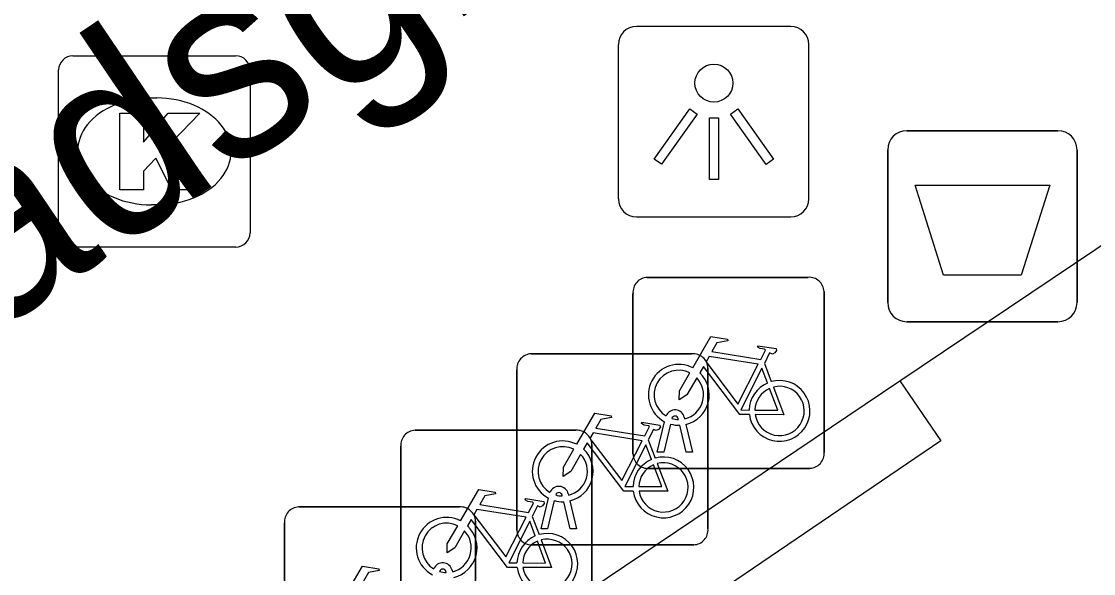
# Model space of a CAD drawing. Extents: x 161087 to 161922, y 382574 to 383873.
# Drawn here: x 161580.01 to 161585.61, y 382953.6 to 382956.49 of the extents above; entities that cross this region are included whole.
import ezdxf

# ---------------------------------------------------------------- set-up
doc = ezdxf.new("R2010")
doc.units = 0
for name, color, linetype in [('IMGEO_Afvalbak', 7, 'Continuous'), ('IMGEO_Fietsenrek', 7, 'Continuous'), ('IMGEO_Kolk', 7, 'Continuous'), ('IMGEO_Lichtpunt', 7, 'Continuous'), ('IMGEO_Muur', 7, 'Continuous'), ('IMGEO_Openbare_ruimte_label', 7, 'Continuous'), ('IMGEO_Voetpad_open', 7, 'Continuous')]:
    doc.layers.add(name, color=color, linetype=linetype)

msp = doc.modelspace()

# ---------------------------------------------------------------- linework, layer by layer
at = {"layer": 'IMGEO_Afvalbak'}
for p, q in [((161584.6361, 382955.9195), (161585.4259, 382955.9195)), ((161585.4259, 382955.9195), (161584.6361, 382955.9195)), ((161584.5361, 382955.0205), (161584.5361, 382955.8195)), ((161584.5361, 382955.8195), (161584.5361, 382955.0205)), ((161585.5259, 382955.8195), (161585.5259, 382955.0205)), ((161585.5259, 382955.0205), (161585.5259, 382955.8195)), ((161585.4259, 382954.9205), (161584.6361, 382954.9205)), ((161584.6361, 382954.9205), (161585.4259, 382954.9205))]:
    msp.add_line(p, q, dxfattribs=at)
msp.add_lwpolyline([(161584.6788, 382955.6344), (161585.3832, 382955.6344), (161585.2344, 382955.1635), (161584.8276, 382955.1635), (161584.6788, 382955.6344)], dxfattribs=at)
for centre, start, end in [((161584.6361, 382955.8195), 90, 180), ((161584.6361, 382955.8195), 90, 180), ((161585.4259, 382955.8195), 0, 90), ((161585.4259, 382955.8195), 360, 90), ((161584.6361, 382955.0205), 180, 270), ((161584.6361, 382955.0205), 180, 270), ((161585.4259, 382955.0205), 270, 0), ((161585.4259, 382955.0205), 270, 0)]:
    msp.add_arc(centre, 0.1, start, end, dxfattribs=at)
at = {"layer": 'IMGEO_Fietsenrek'}
for p, q in [((161583.2789, 382955.1525), (161584.1198, 382955.1525)), ((161584.1198, 382955.1525), (161583.2789, 382955.1525)), ((161583.2045, 382954.2279), (161583.2045, 382955.0688)), ((161583.2045, 382955.0688), (161583.2045, 382954.2279)), ((161584.2035, 382955.0781), (161584.2035, 382954.2372)), ((161584.2035, 382954.2372), (161584.2035, 382955.0781)), ((161582.6719, 382954.7525), (161583.5128, 382954.7525)), ((161583.5128, 382954.7525), (161582.6719, 382954.7525)), ((161583.5965, 382954.6781), (161583.5965, 382953.8372)), ((161583.5965, 382953.8372), (161583.5965, 382954.6781)), ((161583.8912, 382954.7022), (161583.9275, 382954.607)), ((161582.5975, 382953.8279), (161582.5975, 382954.6688)), ((161582.5975, 382954.6688), (161582.5975, 382953.8279)), ((161583.3315, 382954.2373), (161583.3698, 382954.3973)), ((161583.4419, 382954.4089), (161583.4409, 382954.4132)), ((161583.4726, 382954.4204), (161583.4744, 382954.4125)), ((161582.0649, 382954.3525), (161582.9058, 382954.3525)), ((161582.9058, 382954.3525), (161582.0649, 382954.3525)), ((161583.4002, 382954.3851), (161583.3649, 382954.2373)), ((161583.483, 382954.2373), (161583.4491, 382954.379)), ((161583.4814, 382954.3833), (161583.5164, 382954.2373)), ((161583.2842, 382954.3022), (161583.3205, 382954.207)), ((161581.9905, 382953.4279), (161581.9905, 382954.2688)), ((161581.9905, 382954.2688), (161581.9905, 382953.4279)), ((161582.9895, 382954.2781), (161582.9895, 382953.4372)), ((161582.9895, 382953.4372), (161582.9895, 382954.2781)), ((161583.3649, 382954.2373), (161583.3315, 382954.2373)), ((161583.5164, 382954.2373), (161583.483, 382954.2373)), ((161584.1291, 382954.1535), (161583.2882, 382954.1535)), ((161583.2882, 382954.1535), (161584.1291, 382954.1535)), ((161582.8349, 382954.0089), (161582.8339, 382954.0132)), ((161582.8656, 382954.0204), (161582.8674, 382954.0125)), ((161581.4569, 382953.9515), (161582.2978, 382953.9515)), ((161582.2978, 382953.9515), (161581.4569, 382953.9515)), ((161582.7245, 382953.8373), (161582.7628, 382953.9973)), ((161582.7932, 382953.9851), (161582.7579, 382953.8373)), ((161582.876, 382953.8373), (161582.8421, 382953.979)), ((161582.8744, 382953.9833), (161582.9094, 382953.8373)), ((161582.6772, 382953.9022), (161582.7135, 382953.807)), ((161581.3825, 382953.0269), (161581.3825, 382953.8678)), ((161581.3825, 382953.8678), (161581.3825, 382953.0269)), ((161582.3815, 382953.8771), (161582.3815, 382953.0362)), ((161582.3815, 382953.0362), (161582.3815, 382953.8771)), ((161582.7579, 382953.8373), (161582.7245, 382953.8373)), ((161582.9094, 382953.8373), (161582.876, 382953.8373)), ((161583.5221, 382953.7535), (161582.6812, 382953.7535)), ((161582.6812, 382953.7535), (161583.5221, 382953.7535)), ((161582.2279, 382953.6089), (161582.2269, 382953.6132)), ((161582.2586, 382953.6204), (161582.2604, 382953.6125))]:
    msp.add_line(p, q, dxfattribs=at)
for points in [[(161583.5171, 382954.6792), (161583.6118, 382954.8427), (161583.698, 382954.8289), (161583.6997, 382954.8202), (161583.6436, 382954.8093), (161583.6174, 382954.764), (161583.8726, 382954.7232)], [(161583.8726, 382954.7232), (161583.8976, 382954.772), (161583.8925, 382954.776), (161583.8693, 382954.7797), (161583.8566, 382954.7872), (161583.8556, 382954.7903), (161583.8578, 382954.7949), (161583.9526, 382954.7798), (161583.9549, 382954.7695), (161583.9455, 382954.7571), (161583.9331, 382954.7507), (161583.9186, 382954.7569), (161583.8912, 382954.7022)], [(161583.8597, 382954.698), (161583.6029, 382954.739), (161583.5862, 382954.7102), (161583.7532, 382954.4899), (161583.8597, 382954.698)], [(161583.8128, 382954.4345), (161583.7631, 382954.4346), (161583.5724, 382954.6863), (161583.5534, 382954.6535)], [(161583.9077, 382954.6), (161583.8784, 382954.6768), (161583.769, 382954.4587), (161583.8117, 382954.4586)], [(161583.5378, 382954.6267), (161583.4862, 382954.5375), (161583.4463, 382954.5115), (161583.4475, 382954.559), (161583.502, 382954.6532)], [(161583.8417, 382954.4585), (161583.9616, 382954.4583), (161583.9184, 382954.5719)], [(161583.9382, 382954.5788), (161583.9932, 382954.4342), (161583.8431, 382954.4345)], [(161582.9101, 382954.2792), (161583.0048, 382954.4427), (161583.091, 382954.4289), (161583.0927, 382954.4202), (161583.0366, 382954.4093), (161583.0104, 382954.364), (161583.2656, 382954.3232)], [(161583.2656, 382954.3232), (161583.2906, 382954.372), (161583.2855, 382954.376), (161583.2623, 382954.3797), (161583.2496, 382954.3872), (161583.2486, 382954.3903), (161583.2508, 382954.3949), (161583.3456, 382954.3798), (161583.3479, 382954.3695), (161583.3385, 382954.3571), (161583.3261, 382954.3507), (161583.3116, 382954.3569), (161583.2842, 382954.3022)], [(161583.2527, 382954.298), (161582.9959, 382954.339), (161582.9792, 382954.3102), (161583.1462, 382954.0899), (161583.2527, 382954.298)], [(161583.2058, 382954.0345), (161583.1561, 382954.0346), (161582.9654, 382954.2863), (161582.9464, 382954.2535)], [(161582.9308, 382954.2267), (161582.8792, 382954.1375), (161582.8393, 382954.1115), (161582.8405, 382954.159), (161582.895, 382954.2532)], [(161583.3007, 382954.2), (161583.2714, 382954.2768), (161583.162, 382954.0587), (161583.2047, 382954.0586)], [(161583.2347, 382954.0585), (161583.3546, 382954.0583), (161583.3114, 382954.1719)], [(161583.3312, 382954.1788), (161583.3862, 382954.0342), (161583.2361, 382954.0345)], [(161582.3031, 382953.8792), (161582.3978, 382954.0427), (161582.484, 382954.0289), (161582.4857, 382954.0202), (161582.4296, 382954.0093), (161582.4034, 382953.964), (161582.6586, 382953.9232)], [(161582.6586, 382953.9232), (161582.6836, 382953.972), (161582.6785, 382953.976), (161582.6553, 382953.9797), (161582.6426, 382953.9872), (161582.6416, 382953.9903), (161582.6438, 382953.9949), (161582.7386, 382953.9798), (161582.7409, 382953.9695), (161582.7315, 382953.9571), (161582.7191, 382953.9507), (161582.7046, 382953.9569), (161582.6772, 382953.9022)], [(161582.6457, 382953.898), (161582.3889, 382953.939), (161582.3722, 382953.9102), (161582.5392, 382953.6899), (161582.6457, 382953.898)], [(161582.3238, 382953.8267), (161582.2722, 382953.7375), (161582.2323, 382953.7115), (161582.2335, 382953.759), (161582.288, 382953.8532)], [(161582.5988, 382953.6345), (161582.5491, 382953.6346), (161582.3584, 382953.8863), (161582.3394, 382953.8535)], [(161582.6937, 382953.8), (161582.6644, 382953.8768), (161582.555, 382953.6587), (161582.5977, 382953.6586)], [(161582.7242, 382953.7788), (161582.7792, 382953.6342), (161582.6291, 382953.6345)], [(161582.6277, 382953.6585), (161582.7476, 382953.6583), (161582.7044, 382953.7719)], [(161581.6951, 382953.4782), (161581.7898, 382953.6417), (161581.876, 382953.6279), (161581.8777, 382953.6192), (161581.8216, 382953.6083), (161581.7954, 382953.563), (161582.0506, 382953.5222)]]:
    msp.add_lwpolyline(points, dxfattribs=at)
for centre, radius, start, end in [((161583.2822, 382955.0746), 0.0779, 92.4484, 184.2845), ((161583.2822, 382955.0746), 0.0779, 92.4484, 184.2845), ((161584.1256, 382955.0748), 0.0779, 2.4484, 94.2845), ((161584.1256, 382955.0748), 0.0779, 2.4484, 94.2845), ((161582.6752, 382954.6746), 0.0779, 92.4484, 184.2845), ((161582.6752, 382954.6746), 0.0779, 92.4484, 184.2845), ((161583.5186, 382954.6748), 0.0779, 2.4484, 94.2845), ((161583.5186, 382954.6748), 0.0779, 2.4484, 94.2845), ((161583.4441, 382954.5379), 0.159, 62.6766, 242.1369), ((161583.4441, 382954.5379), 0.129, 63.3192, 238.903), ((161583.4441, 382954.5379), 0.129, 283.6043, 43.4302), ((161583.4441, 382954.5379), 0.159, 283.5766, 46.6042), ((161583.9707, 382954.4539), 0.159, 113.3408, 178.3217), ((161583.9707, 382954.4539), 0.159, 187.0065, 105.7708), ((161583.9707, 382954.4539), 0.129, 113.923, 177.9556), ((161583.9707, 382954.4539), 0.129, 188.6715, 104.5883), ((161583.4239, 382954.4093), 0.0499, 12.8025, 158.6934), ((161583.4239, 382954.4093), 0.0174, 12.8025, 163.4502), ((161583.4441, 382954.5379), 0.129, 253.415, 269.0204), ((161582.0682, 382954.2746), 0.0779, 92.4484, 184.2845), ((161582.0682, 382954.2746), 0.0779, 92.4484, 184.2845), ((161582.9116, 382954.2748), 0.0779, 2.4484, 94.2845), ((161582.9116, 382954.2748), 0.0779, 2.4484, 94.2845), ((161583.4441, 382954.5379), 0.159, 253.9967, 271.7867), ((161582.8371, 382954.1379), 0.159, 62.6766, 242.1369), ((161582.8371, 382954.1379), 0.129, 63.3192, 238.903), ((161582.8371, 382954.1379), 0.129, 283.6043, 43.4302), ((161582.8371, 382954.1379), 0.159, 283.5766, 46.6042), ((161583.2824, 382954.2312), 0.0779, 182.4484, 274.2845), ((161583.2824, 382954.2312), 0.0779, 182.4484, 274.2845), ((161584.1258, 382954.2314), 0.0779, 272.4484, 4.2845), ((161584.1258, 382954.2314), 0.0779, 272.4484, 4.2845), ((161583.3637, 382954.0539), 0.159, 113.3408, 178.3217), ((161583.3637, 382954.0539), 0.159, 187.0065, 105.7708), ((161583.3637, 382954.0539), 0.129, 113.923, 177.9556), ((161583.3637, 382954.0539), 0.129, 188.6715, 104.5883), ((161582.8169, 382954.0093), 0.0499, 12.8025, 158.6934), ((161582.8169, 382954.0093), 0.0174, 12.8025, 163.4502), ((161582.8371, 382954.1379), 0.129, 253.415, 269.0204), ((161581.4602, 382953.8736), 0.0779, 92.4484, 184.2845), ((161581.4602, 382953.8736), 0.0779, 92.4484, 184.2845), ((161582.3036, 382953.8738), 0.0779, 2.4484, 94.2845), ((161582.3036, 382953.8738), 0.0779, 2.4484, 94.2845), ((161582.8371, 382954.1379), 0.159, 253.9967, 271.7867), ((161582.2301, 382953.7379), 0.159, 62.6766, 242.1369), ((161582.2301, 382953.7379), 0.129, 63.3192, 238.903), ((161582.2301, 382953.7379), 0.159, 283.5766, 46.6042), ((161583.5188, 382953.8314), 0.0779, 272.4484, 4.2845), ((161583.5188, 382953.8314), 0.0779, 272.4484, 4.2845), ((161582.2301, 382953.7379), 0.129, 283.6043, 43.4302), ((161582.6754, 382953.8312), 0.0779, 182.4484, 274.2845), ((161582.6754, 382953.8312), 0.0779, 182.4484, 274.2845), ((161582.7567, 382953.6539), 0.159, 113.3408, 178.3217), ((161582.7567, 382953.6539), 0.159, 187.0065, 105.7708), ((161582.7567, 382953.6539), 0.129, 188.6715, 104.5883), ((161582.7567, 382953.6539), 0.129, 113.923, 177.9556), ((161582.2099, 382953.6093), 0.0499, 12.8025, 158.6934), ((161582.2099, 382953.6093), 0.0174, 12.8025, 163.4502), ((161582.2301, 382953.7379), 0.129, 253.415, 269.0204)]:
    msp.add_arc(centre, radius, start, end, dxfattribs=at)
at = {"layer": 'IMGEO_Kolk'}
for p, q in [((161580.2759, 382956.3115), (161581.1281, 382956.3115)), ((161580.2015, 382955.3849), (161580.2015, 382956.2371)), ((161581.2025, 382956.2371), (161581.2025, 382955.3849)), ((161580.6895, 382956.0907), (161580.7145, 382956.0907)), ((161580.7115, 382955.5313), (161580.6866, 382955.5313)), ((161581.1281, 382955.3105), (161580.2759, 382955.3105))]:
    msp.add_line(p, q, dxfattribs=at)
for points in [[(161580.2759, 382956.3115), (161581.1281, 382956.3115)], [(161580.2015, 382955.3849), (161580.2015, 382956.2371)], [(161581.2025, 382956.2371), (161581.2025, 382955.3849)], [(161580.5217, 382956.011), (161580.6452, 382956.011), (161580.6452, 382955.8598), (161580.7748, 382956.011), (161580.9394, 382956.011), (161580.7933, 382955.8601), (161580.9459, 382955.611), (161580.7936, 382955.611), (161580.7093, 382955.7752), (161580.6452, 382955.7082), (161580.6452, 382955.611), (161580.5217, 382955.611), (161580.5217, 382956.011)], [(161581.1281, 382955.3105), (161580.2759, 382955.3105)]]:
    msp.add_lwpolyline(points, dxfattribs=at)
for centre, start, end in [((161580.278, 382956.235), 91.552, 178.448), ((161580.278, 382956.235), 91.552, 178.448), ((161581.126, 382956.235), 1.552, 88.448), ((161581.126, 382956.235), 1.552, 88.448), ((161580.278, 382955.387), 181.552, 268.448), ((161580.278, 382955.387), 181.552, 268.448), ((161581.126, 382955.387), 271.552, 358.448), ((161581.126, 382955.387), 271.552, 358.448)]:
    msp.add_arc(centre, 0.0765, start, end, dxfattribs=at)
for centre, major_axis, ratio, start_param, end_param in [((161580.688, 382955.811), (-0.3872, 0.002), 0.722429, 4.712389, 7.853982), ((161580.713, 382955.811), (-0.3901, 0.002), 0.717154, 1.570796, 4.712389)]:
    msp.add_ellipse(centre, major_axis=major_axis, ratio=ratio, start_param=start_param, end_param=end_param, dxfattribs=at)
at = {"layer": 'IMGEO_Lichtpunt'}
for p, q in [((161584.0296, 382956.4651), (161583.2225, 382956.4651)), ((161584.0296, 382956.4651), (161583.2225, 382956.4651)), ((161583.1278, 382956.3705), (161583.1278, 382955.5633)), ((161583.1278, 382956.3705), (161583.1278, 382955.5633)), ((161584.1243, 382955.5633), (161584.1243, 382956.3705)), ((161584.1243, 382955.5633), (161584.1243, 382956.3705)), ((161583.2225, 382955.4687), (161584.0296, 382955.4687)), ((161583.2225, 382955.4687), (161584.0296, 382955.4687))]:
    msp.add_line(p, q, dxfattribs=at)
for points in [[(161583.5022, 382956.0338), (161583.5407, 382956.0063), (161583.3534, 382955.7439), (161583.3149, 382955.7714), (161583.5022, 382956.0338)], [(161583.7136, 382956.0061), (161583.7522, 382956.0335), (161583.9389, 382955.7706), (161583.9003, 382955.7432), (161583.7136, 382956.0061)], [(161583.6037, 382955.9861), (161583.651, 382955.9861), (161583.651, 382955.6637), (161583.6037, 382955.6637), (161583.6037, 382955.9861)]]:
    msp.add_lwpolyline(points, dxfattribs=at)
msp.add_circle((161583.6274, 382956.1684), 0.0994, dxfattribs=at)
for centre, start, end in [((161583.2225, 382956.3705), 90, 180), ((161583.2225, 382956.3705), 90, 180), ((161584.0296, 382956.3705), 0, 90), ((161584.0296, 382956.3705), 0, 90), ((161583.2225, 382955.5633), 180, 270), ((161583.2225, 382955.5633), 180, 270), ((161584.0296, 382955.5633), 270, 0), ((161584.0296, 382955.5633), 270, 360)]:
    msp.add_arc(centre, 0.0946, start, end, dxfattribs=at)
at = {"layer": 'IMGEO_Muur'}
for points in [[(161572.373, 382946.378), (161584.599, 382954.611)], [(161584.599, 382954.611), (161584.813, 382954.298), (161572.608, 382945.998), (161572.373, 382946.378)]]:
    msp.add_lwpolyline(points, dxfattribs=at)
at = {"layer": 'IMGEO_Voetpad_open'}
msp.add_lwpolyline([(161584.599, 382954.611), (161585.852, 382955.454), (161593.444, 382960.122)], dxfattribs=at)

# ---------------------------------------------------------------- texts
at = {"layer": 'IMGEO_Openbare_ruimte_label'}
msp.add_text('Oude Stadsgracht', height=1, rotation=34.0395, dxfattribs=at).set_placement((161575.7743, 382952.0959))

doc.saveas('drawing.dxf')
